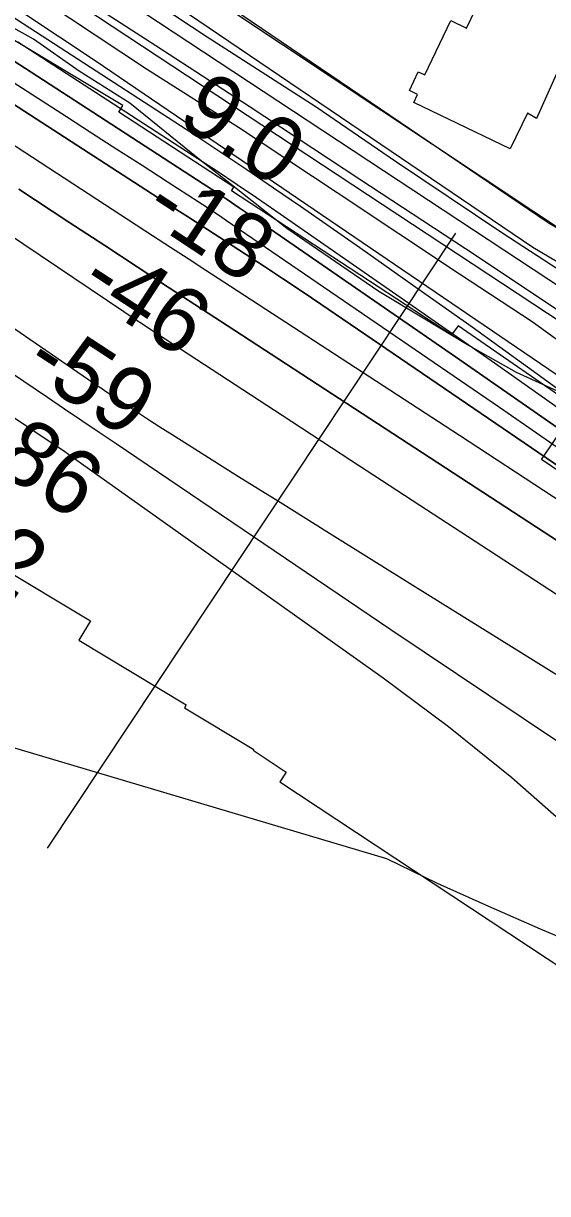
# Model space of a CAD drawing. Extents: x 3677843 to 3715951, y 511991 to 537744.
# Drawn here: x 3701487 to 3702026, y 527158 to 528361 of the extents above; entities that cross this region are included whole.
import ezdxf

# ---------------------------------------------------------------- set-up
doc = ezdxf.new("R2010")
doc.units = 0
for name, color, linetype in [('V-BLDG-OTLN', 7, 'Continuous'), ('V-FLOD-BASE', 7, 'Continuous'), ('V-LEVE-TOET', 7, 'Continuous'), ('V-RIVR-EDGE', 7, 'Continuous'), ('V-RIVR-RANG', 7, 'Continuous'), ('V-ROAD-CNTR', 7, 'Continuous'), ('V-RRAP-FSHR', 7, 'Continuous'), ('V-RRAP-RVMT', 7, 'Continuous'), ('V-SITE-OTLN', 7, 'Continuous'), ('V-SURV-LINE', 7, 'Continuous'), ('V-TOPO-DPTH', 7, 'Continuous'), ('V-TOPO-MAJR', 7, 'Continuous'), ('V-TOPO-MINR', 7, 'Continuous'), ('V-TOPO-WATR', 7, 'Continuous')]:
    doc.layers.add(name, color=color, linetype=linetype)

msp = doc.modelspace()

# ---------------------------------------------------------------- linework, layer by layer
at = {"layer": 'V-BLDG-OTLN'}
msp.add_lwpolyline([(3702073.1, 528394.8), (3702014.5, 528263.3), (3702005, 528268.9), (3701987.3, 528232.2), (3701888.2, 528279.9), (3701892.1, 528288.1), (3701883.7, 528292.2), (3701892.9, 528311.4), (3701899.5, 528308.2), (3701926.3, 528364.1), (3701942.5, 528356.4), (3701951.6, 528375.3)], dxfattribs=at)
at = {"layer": 'V-FLOD-BASE'}
msp.add_lwpolyline([(3702762.3, 527600), (3702679.6, 527664.1), (3702659, 527680.3), (3702647.1, 527687), (3702561.6, 527726.2), (3702507.1, 527748.7), (3702482.2, 527759.7), (3702434.5, 527789.3), (3702391.9, 527823.8), (3702288.7, 527888.8), (3702258.6, 527903.6), (3702254.3, 527908.4), (3702242.9, 527932.3), (3702234.3, 527941.4), (3702226.1, 527947.6), (3702206.1, 527958.1), (3702175, 527973.4), (3702158.8, 527983.5), (3702058.4, 528051.4), (3701941.3, 528129.3), (3701832.9, 528200.5), (3701719.2, 528275.6), (3701623.1, 528338.2), (3701491.2, 528423.3)], dxfattribs=at)
at = {"layer": 'V-LEVE-TOET'}
for points in [[(3701461.7, 528492.1), (3701559.9, 528424.3), (3701675.8, 528347.5), (3701787.9, 528275.4), (3701869.5, 528219.5), (3701978.7, 528146.1), (3702066, 528089.3), (3702125.6, 528055.4), (3702175.2, 528024.3), (3702223.4, 527994.8), (3702299.2, 527945.1), (3702363.6, 527902.6), (3702457.1, 527841.6), (3702553.4, 527782.4), (3702618.3, 527746.1), (3702671.2, 527715.5), (3702697.5, 527699.8), (3702719.4, 527683.1), (3702769, 527646.3)], [(3701507.9, 528384.2), (3701613.5, 528314.3), (3701708.2, 528254.6), (3701809.5, 528187.2), (3701935.1, 528103.5), (3702010.1, 528054.7), (3702082.3, 528002.1)]]:
    msp.add_lwpolyline(points, dxfattribs=at)
at = {"layer": 'V-RIVR-EDGE'}
msp.add_lwpolyline([(3703109.7, 527234), (3703006.6, 527329.7), (3702967.1, 527367), (3702933, 527397.1), (3702859.9, 527449.5), (3702774.8, 527509.2), (3702690.3, 527570.6), (3702580.6, 527635.1), (3702540.3, 527639.4), (3702512.2, 527648.5), (3702227.5, 527839.5), (3702191.6, 527881.6), (3702156.2, 527915.9), (3702098.1, 527952.1), (3702051.9, 527975.6), (3701993.7, 528002.2), (3701943.4, 528030.5), (3701852.3, 528085.4), (3701757.6, 528150.4), (3701666.5, 528222.1), (3701596.4, 528279.3), (3701544.3, 528311.9), (3701497.5, 528345), (3701385.4, 528407.7)], dxfattribs=at)
at = {"layer": 'V-RIVR-RANG'}
msp.add_line((3701931.1, 528145.4), (3701511.3, 527513.1), dxfattribs=at)
at = {"layer": 'V-ROAD-CNTR'}
for points in [[(3702523.9, 527841.7), (3702406.9, 527917.9), (3702134.7, 528092.2), (3702026.5, 528156), (3701568.9, 528466.6), (3701157.1, 528731.9)], [(3702507.6, 527816.5), (3702390.6, 527892.7), (3702119, 528066.6), (3702010.5, 528130.6), (3701552.4, 528441.6), (3701140.9, 528706.7)]]:
    msp.add_lwpolyline(points, dxfattribs=at)
at = {"layer": 'V-RRAP-FSHR'}
msp.add_lwpolyline([(3697923.1, 530518.1), (3698170.1, 530429.7), (3698308.9, 530365.7), (3698453.5, 530282.8), (3698539.1, 530197.9), (3698677.2, 530087.7), (3698911.6, 529952.4), (3699042.3, 529875.5), (3699175.9, 529784.8), (3699418.3, 529632), (3699522.3, 529572.8), (3699644.5, 529530.2), (3699682.6, 529522.8), (3699809.4, 529454.1), (3699891.9, 529369.3), (3700284.9, 529117.4), (3700663.3, 528890.1), (3701052.3, 528660.6), (3701560.6, 528323), (3702060.2, 527983.1), (3702175.3, 527854.3), (3702403.1, 527666.6), (3702736.7, 527465.6), (3703307.3, 527130.3)], dxfattribs=at)
at = {"layer": 'V-RRAP-RVMT'}
for points in [[(3702110.1, 527808.2), (3702129.8, 527838), (3702019.5, 527912.7), (3702056, 527965.8), (3701933.8, 528050.3), (3701927.1, 528040.8), (3701701, 528189), (3701703.1, 528192.6), (3701585, 528269.8), (3701589.1, 528276.6), (3701460.5, 528353.8)], [(3701460.5, 527804.2), (3701556, 527746.8), (3701544, 527726.8), (3701654.3, 527660.4), (3701652.6, 527657.3), (3701723.8, 527614.6), (3701723.3, 527613.9), (3701757.2, 527591.1), (3701750.7, 527581.2), (3702104, 527347.6), (3702126, 527380.7)]]:
    msp.add_lwpolyline(points, dxfattribs=at)
at = {"layer": 'V-SITE-OTLN'}
msp.add_lwpolyline([(3703079.7, 527509.7), (3703052.2, 527515.5), (3703001.8, 527529.5), (3702983.8, 527532.9), (3702967, 527541.1), (3702933.4, 527562.4), (3702849.1, 527627.5), (3702771, 527692.3), (3702114.8, 528098.8), (3701389.4, 528581.2)], dxfattribs=at)
at = {"layer": 'V-SURV-LINE'}
for points in [[(3701409.2, 528505.4), (3702181, 527996.2)], [(3702164.5, 527971.2), (3701392.7, 528480.3)]]:
    msp.add_lwpolyline(points, dxfattribs=at)
at = {"layer": 'V-TOPO-DPTH'}
for points in [[(3703418.3, 526972.3), (3702062.4, 527966), (3702005.3, 528007.5), (3701948.1, 528048.8), (3701890.5, 528089.6), (3701832.7, 528130.3), (3701771.7, 528172.9), (3701744.2, 528191.8), (3701716.7, 528210.6), (3701688.9, 528229.1), (3701661, 528247.5), (3701250.6, 528514.1), (3701170.5, 528566), (3701090.3, 528617.6), (3701009.9, 528668.9), (3700929.4, 528720), (3700820, 528789.2), (3700794.1, 528805.6), (3700768.1, 528821.8), (3700742, 528837.9), (3700715.9, 528854), (3700038.6, 529268.5)], [(3700866.7, 528673.3), (3701637.2, 528174.4), (3701656.7, 528161.8), (3701676.2, 528149.1), (3701695.8, 528136.5), (3701715.3, 528123.8), (3701734.8, 528111.1), (3701754.2, 528098.3), (3701773.5, 528085.3), (3701792.8, 528072.3), (3702054.4, 527893.8), (3702204, 527790.8), (3702353.1, 527687.1), (3702501.3, 527582.2), (3702649, 527476.5), (3702923.8, 527278.3), (3703087, 527160.6), (3703250.2, 527043)], [(3700866.7, 528673.3), (3701637.2, 528174.4), (3701656.7, 528161.8), (3701676.2, 528149.1), (3701695.8, 528136.5), (3701715.3, 528123.8), (3701734.8, 528111.1), (3701754.2, 528098.3), (3701773.5, 528085.3), (3701792.8, 528072.3), (3702054.4, 527893.8), (3702204, 527790.8), (3702353.1, 527687.1), (3702501.3, 527582.2), (3702649, 527476.5), (3702923.8, 527278.3), (3703087, 527160.6), (3703250.2, 527043)], [(3703172.9, 527124.5), (3702396, 527689.2), (3702280.5, 527772.5), (3702164.6, 527855.2), (3702048.1, 527937.1), (3701931.1, 528018.4), (3701721.1, 528163.3), (3701708.8, 528171.6), (3701696.5, 528180), (3701684.1, 528188.2), (3701671.7, 528196.3), (3701558.3, 528269.9), (3701489.1, 528314.7), (3701419.8, 528359.4)], [(3701419.8, 528359.4), (3701489.1, 528314.7), (3701558.3, 528269.9), (3701671.7, 528196.3), (3701684.1, 528188.2), (3701696.5, 528180), (3701708.8, 528171.6), (3701721.1, 528163.3), (3701931.1, 528018.4), (3702048.1, 527937.1), (3702164.6, 527855.2), (3702280.5, 527772.5), (3702396, 527689.2), (3703172.9, 527124.5)], [(3703075.6, 527143), (3702934, 527245.4), (3702792.3, 527347.7), (3702695.6, 527417.4), (3702601.9, 527484.4), (3702507.8, 527550.9), (3702413.3, 527616.7), (3702318.4, 527682), (3702223.1, 527746.6), (3702127.5, 527810.8), (3702031.4, 527874.4), (3701935.1, 527937.5), (3701692.9, 528095.1), (3701674.6, 528107), (3701656.4, 528118.9), (3701638.1, 528130.8), (3701619.8, 528142.7), (3701323.4, 528335.9)], [(3703075.6, 527143), (3702934, 527245.4), (3702792.3, 527347.7), (3702695.6, 527417.4), (3702601.9, 527484.4), (3702507.8, 527550.9), (3702413.3, 527616.7), (3702318.4, 527682), (3702223.1, 527746.6), (3702127.5, 527810.8), (3702031.4, 527874.4), (3701935.1, 527937.5), (3701692.9, 528095.1), (3701674.6, 528107), (3701656.4, 528118.9), (3701638.1, 528130.8), (3701619.8, 528142.7), (3701323.4, 528335.9)], [(3701482.2, 528190.7), (3701533.7, 528156.9), (3701570.8, 528132.6), (3701603.8, 528110.9), (3701636.9, 528089.3), (3701670, 528067.7), (3701703.1, 528046.1), (3702425.8, 527574.7), (3702465.6, 527548.5), (3702505.3, 527522.2), (3702544.8, 527495.6), (3702584.2, 527468.9), (3702623.4, 527441.9), (3702662.5, 527414.7), (3702701.4, 527387.2), (3702740.2, 527359.5), (3702779.7, 527331), (3702838, 527288.8), (3702896.3, 527246.6), (3702954.4, 527204.2), (3703012.5, 527161.6), (3703013.1, 527161.2), (3703071.4, 527118.4)], [(3701482.2, 528190.7), (3701533.7, 528156.9), (3701570.8, 528132.6), (3701603.8, 528110.9), (3701636.9, 528089.3), (3701670, 528067.7), (3701703.1, 528046.1), (3702425.8, 527574.7), (3702465.6, 527548.5), (3702505.3, 527522.2), (3702544.8, 527495.6), (3702584.2, 527468.9), (3702623.4, 527441.9), (3702662.5, 527414.7), (3702701.4, 527387.2), (3702740.2, 527359.5), (3702779.7, 527331), (3702838, 527288.8), (3702896.3, 527246.6), (3702954.4, 527204.2), (3703012.5, 527161.6), (3703013.1, 527161.2), (3703071.4, 527118.4)]]:
    msp.add_lwpolyline(points, dxfattribs=at)
at = {"layer": 'V-TOPO-MAJR'}
msp.add_lwpolyline([(3702994.2, 527135.1), (3702915.7, 527190.8), (3702822.8, 527256.4), (3702790.6, 527278.9), (3702758.2, 527301.1), (3702725.5, 527323), (3702692.7, 527344.7), (3702035.9, 527773.1), (3701965.1, 527819.3), (3701894.4, 527865.5), (3701823.6, 527911.7), (3701752.8, 527957.9), (3701632.7, 528036.4), (3701622, 528043.4), (3701611.3, 528050.4), (3701600.7, 528057.5), (3701590.1, 528064.7), (3700801.2, 528596.3)], dxfattribs=at)
at = {"layer": 'V-TOPO-MINR'}
for points in [[(3703192.1, 527097.6), (3703048.8, 527201.1), (3702550.6, 527561.6), (3702407.9, 527664), (3702264.7, 527765.7), (3702120.7, 527866.2), (3701976.2, 527966.1), (3701695.6, 528158.3), (3701691, 528161.4), (3701686.4, 528164.6), (3701681.7, 528167.6), (3701677.1, 528170.7), (3701634.7, 528198.1), (3701608.9, 528214.9), (3701583, 528231.6), (3701557.1, 528248.3), (3701531.2, 528265), (3700742, 528773.3)], [(3703250.2, 527043), (3703087, 527160.6), (3702923.8, 527278.3), (3702649, 527476.5), (3702501.3, 527582.2), (3702353.1, 527687.1), (3702204, 527790.8), (3702054.4, 527893.8), (3701792.8, 528072.3), (3701773.5, 528085.3), (3701754.2, 528098.3), (3701734.8, 528111.1), (3701715.3, 528123.8), (3701695.8, 528136.5), (3701676.2, 528149.1), (3701656.7, 528161.8), (3701637.2, 528174.4), (3700866.7, 528673.3)], [(3703172.9, 527124.5), (3702396, 527689.2), (3702280.5, 527772.5), (3702164.6, 527855.2), (3702048.1, 527937.1), (3701931.1, 528018.4), (3701721.1, 528163.3), (3701708.8, 528171.6), (3701696.5, 528180), (3701684.1, 528188.2), (3701671.7, 528196.3), (3701558.3, 528269.9), (3701489.1, 528314.7), (3701419.8, 528359.4)], [(3703075.6, 527143), (3702934, 527245.4), (3702792.3, 527347.7), (3702695.6, 527417.4), (3702601.9, 527484.4), (3702507.8, 527550.9), (3702413.3, 527616.7), (3702318.4, 527682), (3702223.1, 527746.6), (3702127.5, 527810.8), (3702031.4, 527874.4), (3701935.1, 527937.5), (3701692.9, 528095.1), (3701674.6, 528107), (3701656.4, 528118.9), (3701638.1, 528130.8), (3701619.8, 528142.7), (3701323.4, 528335.9)], [(3703296, 527048.3), (3702233.3, 527824), (3702146.3, 527887), (3702059, 527949.6), (3701971.3, 528011.6), (3701883.3, 528073.1), (3701746.5, 528168.1), (3701726.6, 528181.8), (3701706.6, 528195.3), (3701686.5, 528208.7), (3701666.3, 528221.9), (3701481.3, 528342)], [(3702994.4, 526983), (3702721.5, 527167.4), (3702702.3, 527180.3), (3702682.9, 527193.3), (3702663.6, 527206.2), (3702644.2, 527219), (3702409.6, 527373.8), (3702273, 527464.3), (3702136.7, 527555), (3702000.6, 527646.2), (3701864.8, 527737.7), (3701582.3, 527928.7), (3701564.7, 527940.6), (3701547, 527952.5), (3701529.3, 527964.5), (3701511.7, 527976.4), (3701009, 528316.3)], [(3703071.4, 527118.4), (3703013.1, 527161.2), (3703012.5, 527161.6), (3702954.4, 527204.2), (3702896.3, 527246.6), (3702838, 527288.8), (3702779.7, 527331), (3702740.2, 527359.5), (3702701.4, 527387.2), (3702662.5, 527414.7), (3702623.4, 527441.9), (3702584.2, 527468.9), (3702544.8, 527495.6), (3702505.3, 527522.2), (3702465.6, 527548.5), (3702425.8, 527574.7), (3701703.1, 528046.1), (3701670, 528067.7), (3701636.9, 528089.3), (3701603.8, 528110.9), (3701570.8, 528132.6), (3701533.7, 528156.9), (3701482.2, 528190.7)], [(3702376.3, 527478.9), (3701889.9, 527781.5), (3701844.5, 527809.8), (3701799, 527838.2), (3701753.6, 527866.6), (3701708.2, 527895), (3701642.6, 527936.3), (3701630.1, 527944.2), (3701617.6, 527952.2), (3701605.2, 527960.3), (3701592.9, 527968.5), (3701571.5, 527982.7), (3701569.9, 527983.8), (3701568.3, 527984.9), (3701566.6, 527986), (3701565, 527987.1), (3701504.6, 528028.7), (3701472.7, 528050.5)], [(3702051.7, 527530.2), (3701989.1, 527585.5), (3701923.8, 527637.7), (3701856.9, 527687.8), (3701544.3, 527910), (3701535.7, 527916.1), (3701527, 527922.2), (3701518.3, 527928.1), (3701509.5, 527934), (3701412.2, 527999)], [(3701350.7, 527653.9), (3701860.3, 527502.3), (3701912.4, 527477.1), (3701965, 527453.2), (3702018, 527430), (3702073.3, 527406.6)]]:
    msp.add_lwpolyline(points, dxfattribs=at)
at = {"layer": 'V-TOPO-WATR'}
msp.add_lwpolyline([(3703418.3, 526972.3), (3702062.4, 527966), (3702005.3, 528007.5), (3701948.1, 528048.8), (3701890.5, 528089.6), (3701832.7, 528130.3), (3701771.7, 528172.9), (3701744.2, 528191.8), (3701716.7, 528210.6), (3701688.9, 528229.1), (3701661, 528247.5), (3701250.6, 528514.1), (3701170.5, 528566), (3701090.3, 528617.6), (3701009.9, 528668.9), (3700929.4, 528720), (3700820, 528789.2), (3700794.1, 528805.6), (3700768.1, 528821.8), (3700742, 528837.9), (3700715.9, 528854), (3700038.6, 529268.5)], dxfattribs=at)

# ---------------------------------------------------------------- texts
at = {"layer": 'V-RIVR-RANG'}
for s, rotation, p in [('9.0', 326.5383, (3701643, 528259.6)), ('-18', 326.5383, (3701607.5, 528163.3)), ('-46', 326.8204, (3701541.5, 528086.6)), ('-59', 326.8204, (3701485, 528004)), ('-86', 326.8204, (3701430.7, 527920)), ('-82', 326.8204, (3701373.6, 527837.9))]:
    msp.add_text(s, height=67, rotation=rotation, dxfattribs=at).set_placement(p)

doc.saveas('drawing.dxf')
